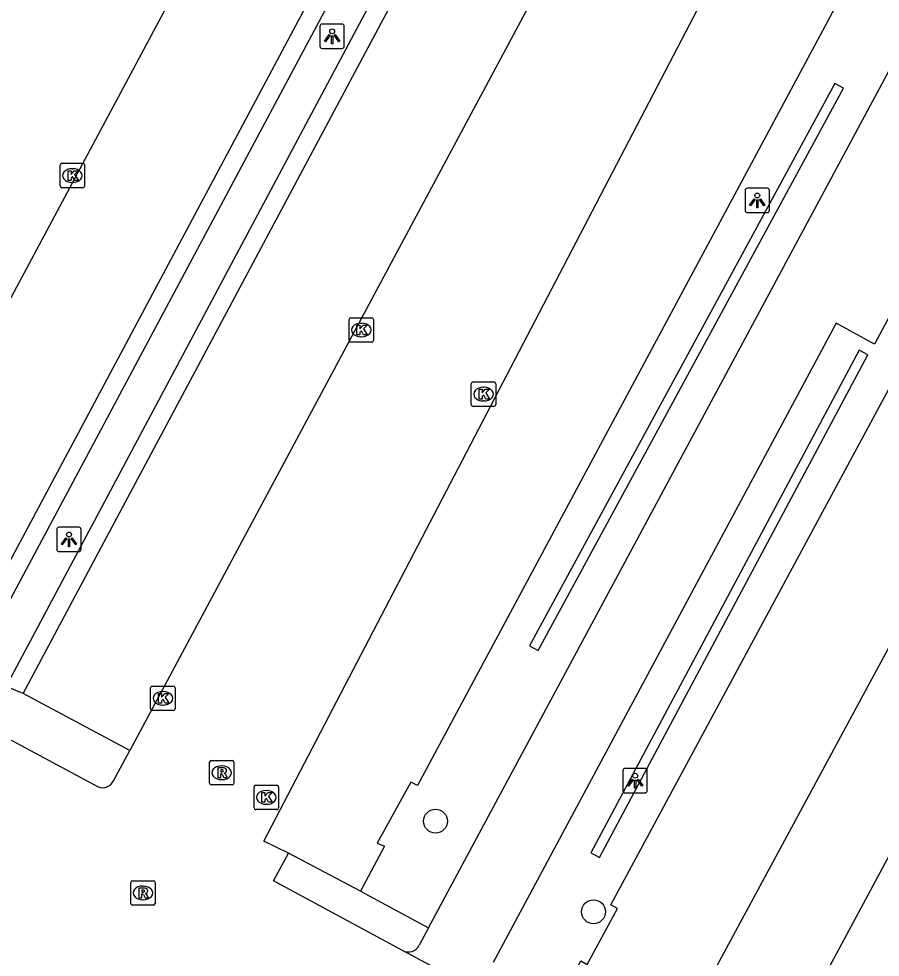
# Model space of a CAD drawing. Extents: x 159489 to 160304, y 383826 to 384530.
# Drawn here: x 159850 to 159885.2, y 384022.88 to 384061.22 of the extents above; entities that cross this region are included whole.
import ezdxf

# ---------------------------------------------------------------- set-up
doc = ezdxf.new("R2010")
doc.units = 0
for name, color, linetype in [('IMGEO_Boom', 7, 'Continuous'), ('IMGEO_Haag', 7, 'Continuous'), ('IMGEO_Kolk', 7, 'Continuous'), ('IMGEO_Lichtpunt', 7, 'Continuous'), ('IMGEO_Parkeervlak_open', 7, 'Continuous'), ('IMGEO_Rijbaan_lokaal_open', 7, 'Continuous'), ('IMGEO_Rioolput', 7, 'Continuous'), ('IMGEO_Voetpad_open', 7, 'Continuous')]:
    doc.layers.add(name, color=color, linetype=linetype)

msp = doc.modelspace()

# ---------------------------------------------------------------- linework, layer by layer
at = {"layer": 'IMGEO_Boom'}
for centre in [(159867.026, 384028.443), (159873.482, 384024.742)]:
    msp.add_circle(centre, 0.489, dxfattribs=at)
at = {"layer": 'IMGEO_Haag'}
for points in [[(159868.118, 384073.693), (159868.262, 384073.615), (159868.311, 384073.703), (159868.832, 384073.417), (159847.849, 384034.159), (159847.33, 384034.432), (159847.224, 384034.568)], [(159850.179, 384033.662), (159849.485, 384033.948), (159870.159, 384072.714), (159870.692, 384072.419), (159870.643, 384072.32), (159870.785, 384072.243)], [(159883.339, 384058.57), (159870.867, 384035.599), (159871.219, 384035.409), (159883.691, 384058.38), (159883.339, 384058.57)], [(159884.343, 384047.673), (159873.376, 384027.151), (159873.728, 384026.963), (159884.695, 384047.485), (159884.343, 384047.673)], [(159863.96, 384025.585), (159866.745, 384024.089)]]:
    msp.add_lwpolyline(points, dxfattribs=at)
at = {"layer": 'IMGEO_Kolk'}
for p, q in [((159851.688, 384054.385), (159851.688, 384055.237)), ((159851.763, 384055.311), (159852.615, 384055.311)), ((159852.176, 384055.091), (159852.201, 384055.091)), ((159852.689, 384055.237), (159852.689, 384054.385)), ((159852.615, 384054.311), (159851.763, 384054.311)), ((159852.199, 384054.531), (159852.174, 384054.531)), ((159863.566, 384049.002), (159864.418, 384049.002)), ((159863.491, 384048.076), (159863.491, 384048.928)), ((159863.979, 384048.782), (159864.004, 384048.782)), ((159864.492, 384048.928), (159864.492, 384048.076)), ((159864.002, 384048.222), (159863.977, 384048.222)), ((159864.418, 384048.002), (159863.566, 384048.002)), ((159868.487, 384045.458), (159868.487, 384046.31)), ((159868.562, 384046.384), (159869.414, 384046.384)), ((159869.488, 384046.31), (159869.488, 384045.458)), ((159868.975, 384046.164), (159869, 384046.164)), ((159868.998, 384045.604), (159868.973, 384045.604)), ((159869.414, 384045.384), (159868.562, 384045.384)), ((159855.385, 384033.034), (159855.385, 384033.886)), ((159855.46, 384033.96), (159856.312, 384033.96)), ((159855.873, 384033.74), (159855.898, 384033.74)), ((159856.386, 384033.886), (159856.386, 384033.034)), ((159856.312, 384032.96), (159855.46, 384032.96)), ((159855.896, 384033.18), (159855.871, 384033.18)), ((159859.611, 384028.986), (159859.611, 384029.838)), ((159859.686, 384029.912), (159860.538, 384029.912)), ((159860.612, 384029.838), (159860.612, 384028.986)), ((159860.099, 384029.692), (159860.124, 384029.692)), ((159860.122, 384029.132), (159860.097, 384029.132)), ((159860.538, 384028.912), (159859.686, 384028.912))]:
    msp.add_line(p, q, dxfattribs=at)
for points in [[(159851.688, 384054.385), (159851.688, 384055.237)], [(159851.763, 384055.311), (159852.615, 384055.311)], [(159852.689, 384055.237), (159852.689, 384054.385)], [(159852.009, 384055.011), (159852.132, 384055.011), (159852.132, 384054.86), (159852.262, 384055.011), (159852.426, 384055.011), (159852.28, 384054.86), (159852.433, 384054.611), (159852.281, 384054.611), (159852.196, 384054.775), (159852.132, 384054.708), (159852.132, 384054.611), (159852.009, 384054.611), (159852.009, 384055.011)], [(159852.615, 384054.311), (159851.763, 384054.311)], [(159863.566, 384049.002), (159864.418, 384049.002)], [(159863.491, 384048.076), (159863.491, 384048.928)], [(159863.812, 384048.702), (159863.935, 384048.702), (159863.935, 384048.551), (159864.065, 384048.702), (159864.229, 384048.702), (159864.083, 384048.551), (159864.236, 384048.302), (159864.084, 384048.302), (159863.999, 384048.466), (159863.935, 384048.399), (159863.935, 384048.302), (159863.812, 384048.302), (159863.812, 384048.702)], [(159864.492, 384048.928), (159864.492, 384048.076)], [(159864.418, 384048.002), (159863.566, 384048.002)], [(159868.487, 384045.458), (159868.487, 384046.31)], [(159868.562, 384046.384), (159869.414, 384046.384)], [(159869.488, 384046.31), (159869.488, 384045.458)], [(159868.808, 384046.084), (159868.931, 384046.084), (159868.931, 384045.933), (159869.061, 384046.084), (159869.225, 384046.084), (159869.079, 384045.933), (159869.232, 384045.684), (159869.08, 384045.684), (159868.995, 384045.848), (159868.931, 384045.781), (159868.931, 384045.684), (159868.808, 384045.684), (159868.808, 384046.084)], [(159869.414, 384045.384), (159868.562, 384045.384)], [(159855.385, 384033.034), (159855.385, 384033.886)], [(159855.46, 384033.96), (159856.312, 384033.96)], [(159855.706, 384033.66), (159855.829, 384033.66), (159855.829, 384033.509), (159855.959, 384033.66), (159856.123, 384033.66), (159855.977, 384033.509), (159856.13, 384033.26), (159855.978, 384033.26), (159855.893, 384033.424), (159855.829, 384033.357), (159855.829, 384033.26), (159855.706, 384033.26), (159855.706, 384033.66)], [(159856.386, 384033.886), (159856.386, 384033.034)], [(159856.312, 384032.96), (159855.46, 384032.96)], [(159859.611, 384028.986), (159859.611, 384029.838)], [(159859.686, 384029.912), (159860.538, 384029.912)], [(159860.612, 384029.838), (159860.612, 384028.986)], [(159859.932, 384029.612), (159860.055, 384029.612), (159860.055, 384029.461), (159860.185, 384029.612), (159860.349, 384029.612), (159860.203, 384029.461), (159860.356, 384029.212), (159860.204, 384029.212), (159860.119, 384029.376), (159860.055, 384029.309), (159860.055, 384029.212), (159859.932, 384029.212), (159859.932, 384029.612)], [(159860.538, 384028.912), (159859.686, 384028.912)]]:
    msp.add_lwpolyline(points, dxfattribs=at)
for centre, start, end in [((159851.765, 384055.235), 91.552, 178.448), ((159851.765, 384055.235), 91.552, 178.448), ((159852.613, 384055.235), 1.552, 88.448), ((159852.613, 384055.235), 1.552, 88.448), ((159851.765, 384054.387), 181.552, 268.448), ((159851.765, 384054.387), 181.552, 268.448), ((159852.613, 384054.387), 271.552, 358.448), ((159852.613, 384054.387), 271.552, 358.448), ((159863.568, 384048.926), 91.552, 178.448), ((159863.568, 384048.926), 91.552, 178.448), ((159864.416, 384048.926), 1.552, 88.448), ((159864.416, 384048.926), 1.552, 88.448), ((159863.568, 384048.078), 181.552, 268.448), ((159863.568, 384048.078), 181.552, 268.448), ((159864.416, 384048.078), 271.552, 358.448), ((159864.416, 384048.078), 271.552, 358.448), ((159868.564, 384046.308), 91.552, 178.448), ((159868.564, 384046.308), 91.552, 178.448), ((159869.412, 384046.308), 1.552, 88.448), ((159869.412, 384046.308), 1.552, 88.448), ((159868.564, 384045.46), 181.552, 268.448), ((159868.564, 384045.46), 181.552, 268.448), ((159869.412, 384045.46), 271.552, 358.448), ((159869.412, 384045.46), 271.552, 358.448), ((159855.462, 384033.884), 91.552, 178.448), ((159855.462, 384033.884), 91.552, 178.448), ((159856.31, 384033.884), 1.552, 88.448), ((159856.31, 384033.884), 1.552, 88.448), ((159855.462, 384033.036), 181.552, 268.448), ((159855.462, 384033.036), 181.552, 268.448), ((159856.31, 384033.036), 271.552, 358.448), ((159856.31, 384033.036), 271.552, 358.448), ((159859.688, 384029.836), 91.552, 178.448), ((159859.688, 384029.836), 91.552, 178.448), ((159860.536, 384029.836), 1.552, 88.448), ((159860.536, 384029.836), 1.552, 88.448), ((159859.688, 384028.988), 181.552, 268.448), ((159859.688, 384028.988), 181.552, 268.448), ((159860.536, 384028.988), 271.552, 358.448), ((159860.536, 384028.988), 271.552, 358.448)]:
    msp.add_arc(centre, 0.0765, start, end, dxfattribs=at)
for centre, major_axis, ratio, start_param, end_param in [((159852.175, 384054.811), (-0.387, 0.002), 0.722429, 4.712389, 7.853982), ((159852.2, 384054.811), (-0.39, 0.002), 0.717154, 1.570796, 4.712389), ((159863.978, 384048.502), (-0.387, 0.002), 0.722429, 4.712389, 7.853982), ((159864.003, 384048.502), (-0.39, 0.002), 0.717154, 1.570796, 4.712389), ((159868.974, 384045.884), (-0.387, 0.002), 0.722429, 4.712389, 7.853982), ((159868.999, 384045.884), (-0.39, 0.002), 0.717154, 1.570796, 4.712389), ((159855.872, 384033.46), (-0.387, 0.002), 0.722429, 4.712389, 7.853982), ((159855.897, 384033.46), (-0.39, 0.002), 0.717154, 1.570796, 4.712389), ((159860.098, 384029.412), (-0.387, 0.002), 0.722429, 4.712389, 7.853982), ((159860.123, 384029.412), (-0.39, 0.002), 0.717154, 1.570796, 4.712389)]:
    msp.add_ellipse(centre, major_axis=major_axis, ratio=ratio, start_param=start_param, end_param=end_param, dxfattribs=at)
at = {"layer": 'IMGEO_Lichtpunt'}
for p, q in [((159862.301, 384060.903), (159862.301, 384060.096)), ((159862.301, 384060.903), (159862.301, 384060.096)), ((159863.203, 384060.998), (159862.395, 384060.998)), ((159863.203, 384060.998), (159862.395, 384060.998)), ((159863.297, 384060.096), (159863.297, 384060.903)), ((159863.297, 384060.096), (159863.297, 384060.903)), ((159862.395, 384060.002), (159863.203, 384060.002)), ((159862.395, 384060.002), (159863.203, 384060.002)), ((159879.674, 384054.2), (159879.674, 384053.393)), ((159879.674, 384054.2), (159879.674, 384053.393)), ((159880.576, 384054.295), (159879.768, 384054.295)), ((159880.576, 384054.295), (159879.768, 384054.295)), ((159880.67, 384053.393), (159880.67, 384054.2)), ((159880.67, 384053.393), (159880.67, 384054.2)), ((159879.768, 384053.299), (159880.576, 384053.299)), ((159879.768, 384053.299), (159880.576, 384053.299)), ((159851.55, 384040.355), (159851.55, 384039.548)), ((159851.55, 384040.355), (159851.55, 384039.548)), ((159852.452, 384040.45), (159851.644, 384040.45)), ((159852.452, 384040.45), (159851.644, 384040.45)), ((159852.546, 384039.548), (159852.546, 384040.355)), ((159852.546, 384039.548), (159852.546, 384040.355)), ((159851.644, 384039.454), (159852.452, 384039.454)), ((159851.644, 384039.454), (159852.452, 384039.454)), ((159875.586, 384030.595), (159874.778, 384030.595)), ((159875.586, 384030.595), (159874.778, 384030.595)), ((159874.684, 384030.5), (159874.684, 384029.693)), ((159874.684, 384030.5), (159874.684, 384029.693)), ((159875.68, 384029.693), (159875.68, 384030.5)), ((159875.68, 384029.693), (159875.68, 384030.5)), ((159874.778, 384029.599), (159875.586, 384029.599)), ((159874.778, 384029.599), (159875.586, 384029.599))]:
    msp.add_line(p, q, dxfattribs=at)
for points in [[(159862.675, 384060.567), (159862.714, 384060.539), (159862.526, 384060.277), (159862.488, 384060.304), (159862.675, 384060.567)], [(159862.777, 384060.519), (159862.824, 384060.519), (159862.824, 384060.197), (159862.777, 384060.197), (159862.777, 384060.519)], [(159862.887, 384060.539), (159862.925, 384060.566), (159863.112, 384060.304), (159863.073, 384060.276), (159862.887, 384060.539)], [(159880.048, 384053.864), (159880.087, 384053.836), (159879.899, 384053.574), (159879.861, 384053.601), (159880.048, 384053.864)], [(159880.15, 384053.816), (159880.197, 384053.816), (159880.197, 384053.494), (159880.15, 384053.494), (159880.15, 384053.816)], [(159880.26, 384053.836), (159880.298, 384053.863), (159880.485, 384053.601), (159880.446, 384053.573), (159880.26, 384053.836)], [(159851.924, 384040.019), (159851.963, 384039.991), (159851.775, 384039.729), (159851.737, 384039.756), (159851.924, 384040.019)], [(159852.026, 384039.971), (159852.073, 384039.971), (159852.073, 384039.649), (159852.026, 384039.649), (159852.026, 384039.971)], [(159852.136, 384039.991), (159852.174, 384040.018), (159852.361, 384039.756), (159852.322, 384039.728), (159852.136, 384039.991)], [(159875.058, 384030.164), (159875.097, 384030.136), (159874.909, 384029.874), (159874.871, 384029.901), (159875.058, 384030.164)], [(159875.27, 384030.136), (159875.308, 384030.163), (159875.495, 384029.901), (159875.456, 384029.873), (159875.27, 384030.136)], [(159875.16, 384030.116), (159875.207, 384030.116), (159875.207, 384029.794), (159875.16, 384029.794), (159875.16, 384030.116)]]:
    msp.add_lwpolyline(points, dxfattribs=at)
for centre in [(159862.8, 384060.701), (159880.173, 384053.998), (159852.049, 384040.153), (159875.183, 384030.298)]:
    msp.add_circle(centre, 0.0994, dxfattribs=at)
for centre, start, end in [((159862.395, 384060.903), 90, 180), ((159862.395, 384060.903), 90, 180), ((159863.203, 384060.903), 0, 90), ((159863.203, 384060.903), 0, 90), ((159862.395, 384060.096), 180, 270), ((159862.395, 384060.096), 180, 270), ((159863.203, 384060.096), 270, 0), ((159863.203, 384060.096), 270, 360), ((159879.768, 384054.2), 90, 180), ((159879.768, 384054.2), 90, 180), ((159880.576, 384054.2), 0, 90), ((159880.576, 384054.2), 0, 90), ((159879.768, 384053.393), 180, 270), ((159879.768, 384053.393), 180, 270), ((159880.576, 384053.393), 270, 0), ((159880.576, 384053.393), 270, 360), ((159851.644, 384040.355), 90, 180), ((159851.644, 384040.355), 90, 180), ((159852.452, 384040.355), 0, 90), ((159852.452, 384040.355), 0, 90), ((159851.644, 384039.548), 180, 270), ((159851.644, 384039.548), 180, 270), ((159852.452, 384039.548), 270, 0), ((159852.452, 384039.548), 270, 360), ((159874.778, 384030.5), 90, 180), ((159874.778, 384030.5), 90, 180), ((159875.586, 384030.5), 0, 90), ((159875.586, 384030.5), 0, 90), ((159874.778, 384029.693), 180, 270), ((159874.778, 384029.693), 180, 270), ((159875.586, 384029.693), 270, 0), ((159875.586, 384029.693), 270, 360)]:
    msp.add_arc(centre, 0.0946, start, end, dxfattribs=at)
at = {"layer": 'IMGEO_Parkeervlak_open'}
for points in [[(159868.118, 384073.693), (159847.224, 384034.568)], [(159850.179, 384033.662), (159870.785, 384072.243)], [(159885.122, 384065.004), (159866.287, 384029.896), (159866.023, 384030.038), (159864.639, 384027.544), (159864.946, 384027.415), (159863.96, 384025.585)], [(159872.12, 384021.198), (159872.962, 384022.731), (159873.226, 384022.589), (159874.457, 384024.881), (159874.193, 384025.023), (159893.364, 384060.587)], [(159854.54, 384031.322), (159850.179, 384033.662)], [(159863.96, 384025.585), (159861.02, 384027.132)]]:
    msp.add_lwpolyline(points, dxfattribs=at)
at = {"layer": 'IMGEO_Rijbaan_lokaal_open'}
for points in [[(159842.524, 384036.47), (159863.733, 384076.075)], [(159875.188, 384069.861), (159854.54, 384031.322)], [(159861.02, 384027.132), (159860.011, 384027.627), (159880.733, 384067.348)], [(159897.776, 384058.178), (159876.524, 384018.834)], [(159880.872, 384018.31), (159901.215, 384056.154)], [(159842.676, 384035.506), (159853.238, 384029.851)], [(159853.863, 384030.088), (159854.54, 384031.322)], [(159865.68, 384023.154), (159860.405, 384026.005), (159861.02, 384027.132)], [(159869.191, 384021.286), (159865.68, 384023.154)]]:
    msp.add_lwpolyline(points, dxfattribs=at)
msp.add_arc((159853.431, 384030.285), 0.475, 246.0854, 335.448, dxfattribs=at)
at = {"layer": 'IMGEO_Rioolput'}
for p, q in [((159857.863, 384030.92), (159858.715, 384030.92)), ((159857.788, 384029.994), (159857.788, 384030.846)), ((159858.276, 384030.7), (159858.301, 384030.7)), ((159858.789, 384030.846), (159858.789, 384029.994)), ((159858.715, 384029.92), (159857.863, 384029.92)), ((159858.299, 384030.14), (159858.274, 384030.14)), ((159854.569, 384025.085), (159854.569, 384025.937)), ((159854.644, 384026.011), (159855.496, 384026.011)), ((159855.57, 384025.937), (159855.57, 384025.085)), ((159855.057, 384025.791), (159855.082, 384025.791)), ((159855.08, 384025.231), (159855.055, 384025.231)), ((159855.496, 384025.011), (159854.644, 384025.011))]:
    msp.add_line(p, q, dxfattribs=at)
for points in [[(159857.863, 384030.92), (159858.715, 384030.92)], [(159857.788, 384029.994), (159857.788, 384030.846)], [(159858.377, 384030.618), (159858.125, 384030.62), (159858.125, 384030.22)], [(159858.303, 384030.539), (159858.249, 384030.539), (159858.249, 384030.458)], [(159858.789, 384030.846), (159858.789, 384029.994)], [(159858.125, 384030.22), (159858.249, 384030.22), (159858.249, 384030.382), (159858.26, 384030.382)], [(159858.249, 384030.458), (159858.301, 384030.458)], [(159858.307, 384030.353), (159858.378, 384030.22), (159858.518, 384030.22), (159858.453, 384030.346)], [(159858.715, 384029.92), (159857.863, 384029.92)], [(159854.569, 384025.085), (159854.569, 384025.937)], [(159854.644, 384026.011), (159855.496, 384026.011)], [(159855.57, 384025.937), (159855.57, 384025.085)], [(159855.158, 384025.709), (159854.906, 384025.711), (159854.906, 384025.311)], [(159855.084, 384025.63), (159855.03, 384025.63), (159855.03, 384025.549)], [(159854.906, 384025.311), (159855.03, 384025.311), (159855.03, 384025.473), (159855.041, 384025.473)], [(159855.03, 384025.549), (159855.082, 384025.549)], [(159855.088, 384025.444), (159855.159, 384025.311), (159855.299, 384025.311), (159855.234, 384025.437)], [(159855.496, 384025.011), (159854.644, 384025.011)]]:
    msp.add_lwpolyline(points, dxfattribs=at)
for centre, radius, start, end in [((159857.865, 384030.844), 0.0765, 91.552, 178.448), ((159857.865, 384030.844), 0.0765, 91.552, 178.448), ((159858.713, 384030.844), 0.0765, 1.552, 88.448), ((159858.713, 384030.844), 0.0765, 1.552, 88.448), ((159858.309, 384030.443), 0.0964, 77.0061, 93.1865), ((159858.323, 384030.5), 0.0378, 276.6634, 79.6772), ((159858.376, 384030.508), 0.109, 350.3612, 89.416), ((159858.259, 384030.329), 0.0533, 26.0293, 88.6989), ((159858.285, 384030.647), 0.19, 274.7715, 282.9687), ((159858.374, 384030.508), 0.112, 277.5842, 350.9817), ((159858.358, 384030.293), 0.108, 29.5134, 73.7905), ((159857.865, 384029.996), 0.0765, 181.552, 268.448), ((159857.865, 384029.996), 0.0765, 181.552, 268.448), ((159858.713, 384029.996), 0.0765, 271.552, 358.448), ((159858.713, 384029.996), 0.0765, 271.552, 358.448), ((159854.646, 384025.935), 0.0765, 91.552, 178.448), ((159854.646, 384025.935), 0.0765, 91.552, 178.448), ((159855.494, 384025.935), 0.0765, 1.552, 88.448), ((159855.494, 384025.935), 0.0765, 1.552, 88.448), ((159855.066, 384025.738), 0.19, 274.7715, 282.9687), ((159855.09, 384025.534), 0.0964, 77.0061, 93.1865), ((159855.104, 384025.591), 0.0378, 276.6634, 79.6772), ((159855.157, 384025.599), 0.109, 350.3612, 89.416), ((159855.155, 384025.599), 0.112, 277.5842, 350.9817), ((159855.04, 384025.42), 0.0533, 26.0293, 88.6989), ((159855.139, 384025.384), 0.108, 29.5134, 73.7905), ((159854.646, 384025.087), 0.0765, 181.552, 268.448), ((159854.646, 384025.087), 0.0765, 181.552, 268.448), ((159855.494, 384025.087), 0.0765, 271.552, 358.448), ((159855.494, 384025.087), 0.0765, 271.552, 358.448)]:
    msp.add_arc(centre, radius, start, end, dxfattribs=at)
for centre, major_axis, ratio, start_param, end_param in [((159858.275, 384030.42), (-0.387, 0.002), 0.722429, 4.712389, 7.853982), ((159858.3, 384030.42), (-0.39, 0.002), 0.717154, 1.570796, 4.712389), ((159855.056, 384025.511), (-0.387, 0.002), 0.722429, 4.712389, 7.853982), ((159855.081, 384025.511), (-0.39, 0.002), 0.717154, 1.570796, 4.712389)]:
    msp.add_ellipse(centre, major_axis=major_axis, ratio=ratio, start_param=start_param, end_param=end_param, dxfattribs=at)
at = {"layer": 'IMGEO_Voetpad_open'}
for points in [[(159866.745, 384024.089), (159887.92, 384063.501)], [(159890.554, 384062.073), (159888.442, 384058.08), (159889.973, 384057.263), (159884.958, 384047.928), (159883.393, 384048.779), (159869.376, 384022.671)], [(159866.745, 384024.089), (159866.361, 384023.373)]]:
    msp.add_lwpolyline(points, dxfattribs=at)
msp.add_arc((159865.911, 384023.606), 0.507, 242.9556, 332.6985, dxfattribs=at)

doc.saveas('drawing.dxf')
